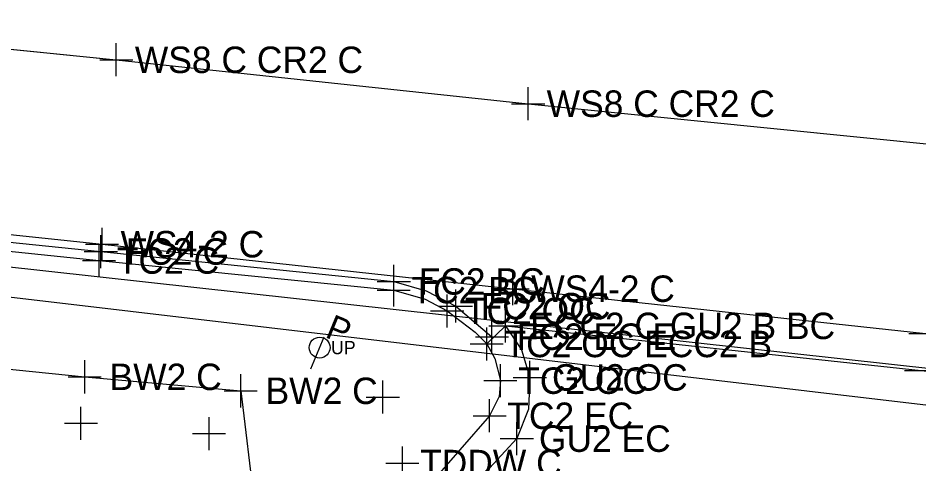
# Model space of a CAD drawing. Extents: x 1363693 to 1365209, y 422201 to 424153.
# Drawn here: x 1363964 to 1364018.4, y 423108.9 to 423135.8 of the extents above; entities that cross this region are included whole.
import ezdxf

# ---------------------------------------------------------------- set-up
doc = ezdxf.new("R2010")
doc.units = 0
for name, color, linetype in [('BASELINE-CL-RW', 7, 'Continuous'), ('O-ALGN-BASELINE-WERK-CL-RW', 7, 'Continuous'), ('O-ALGN-TEXT-BASELINE-WERK-CL-RW', 7, 'Continuous'), ('OWNERS', 7, 'Continuous'), ('PM_X_Channelizing_Line', 7, 'Continuous'), ('PM_X_Edge_Line', 7, 'Continuous'), ('SV_X_Original_Ground', 7, 'Continuous'), ('SV_X_Shot_Marker', 7, 'Continuous'), ('UT_X_Gas', 7, 'Continuous'), ('UT_X_Misc_Cells', 7, 'Continuous'), ('UT_X_Telecom_FO', 7, 'Continuous'), ('UT_X_Unknown_Cells', 7, 'Continuous')]:
    doc.layers.add(name, color=color, linetype=linetype)

msp = doc.modelspace()

# ---------------------------------------------------------------- linework, layer by layer
at = {"layer": 'BASELINE-CL-RW'}
msp.add_lwpolyline([(1363854.486, 423133.085), (1363869.312, 423131.436), (1363894.671, 423128.722), (1363919.027, 423126.301), (1363943.775, 423123.771), (1363968.892, 423121.174), (1363986.692, 423119.386), (1363988.592, 423118.828), (1363988.592, 423118.828), (1363989.924, 423118.127), (1363989.924, 423118.127), (1363991.614, 423116.848), (1363991.614, 423116.848), (1363992.314, 423116.124), (1363992.314, 423116.124), (1363992.805, 423115.246), (1363992.805, 423115.246), (1363993.14, 423113.905), (1363993.14, 423113.905), (1363993.061, 423112.95), (1363993.061, 423112.95), (1363992.484, 423111.78), (1363992.484, 423111.78), (1363988.886, 423107.661)], dxfattribs=at)
at = {"layer": 'O-ALGN-BASELINE-WERK-CL-RW'}
msp.add_lwpolyline([(1363945.13, 423135.819), (1363969.932, 423133.318), (1363994.815, 423130.662), (1364019.895, 423128.137), (1364044.452, 423125.58), (1364069.276, 423123.015), (1364094.56, 423120.359), (1364119.159, 423117.933), (1364144.273, 423115.157), (1364169.12, 423112.53), (1364192.84, 423110.067), (1364221.831, 423106.718), (1364240.003, 423104.877), (1364257.486, 423102.742), (1364275.788, 423101.018), (1364283.924, 423100.028), (1364293.674, 423098.73), (1364296.797, 423098.651), (1364318.208, 423096.395), (1364343.743, 423093.638), (1364368.133, 423090.887)], dxfattribs=at)
at = {"layer": 'O-ALGN-TEXT-BASELINE-WERK-CL-RW'}
msp.add_lwpolyline([(1363855.331, 423117.197), (1363859.058, 423125.491), (1363868.497, 423124.455), (1363893.383, 423121.812), (1363918.265, 423119.266), (1363943.112, 423116.682), (1363968.025, 423114.135), (1363977.45, 423113.29), (1363978.29, 423106.393), (1363983.735, 423101.689)], dxfattribs=at)
at = {"layer": 'OWNERS'}
for points in [[(1363854.484, 423133.594), (1363863.975, 423132.591), (1363876.661, 423131.251), (1363894.759, 423129.272), (1363919.107, 423126.857), (1363943.817, 423124.303), (1363968.996, 423121.716), (1363986.701, 423119.906), (1363988.644, 423119.337), (1363990.445, 423118.413), (1363990.445, 423118.413), (1363992.628, 423116.565), (1363992.628, 423116.565)], [(1363993.438, 423117.218), (1363994.423, 423115.776), (1363994.92, 423114.101), (1363994.92, 423114.101), (1363994.846, 423112.18), (1363994.13, 423110.395), (1363994.13, 423110.395), (1363990.602, 423106.575), (1363988.886, 423107.661)], [(1363992.314, 423116.124), (1363993.438, 423117.218), (1364018.559, 423114.519), (1364043.315, 423111.825), (1364068.205, 423109.175), (1364093.021, 423106.556), (1364115.457, 423104.165)]]:
    msp.add_lwpolyline(points, dxfattribs=at)
at = {"layer": 'PM_X_Channelizing_Line'}
for p, q in [((1363945.13, 423135.819), (1363969.932, 423133.318)), ((1363945.13, 423135.819), (1363969.932, 423133.318)), ((1363969.932, 423133.318), (1363994.815, 423130.662)), ((1363969.932, 423133.318), (1363994.815, 423130.662)), ((1363994.815, 423130.662), (1364019.895, 423128.137)), ((1363994.815, 423130.662), (1364019.895, 423128.137)), ((1363943.877, 423124.812), (1363969.07, 423122.159)), ((1363969.07, 423122.159), (1363993.884, 423119.468)), ((1363993.884, 423119.468), (1364018.819, 423116.76))]:
    msp.add_line(p, q, dxfattribs=at)
at = {"layer": 'PM_X_Edge_Line'}
for p, q in [((1363943.877, 423124.812), (1363969.07, 423122.159)), ((1363969.07, 423122.159), (1363993.884, 423119.468)), ((1363993.884, 423119.468), (1364018.819, 423116.76))]:
    msp.add_line(p, q, dxfattribs=at)
at = {"layer": 'SV_X_Original_Ground'}
for p, q in [((1363969.932, 423132.318), (1363969.932, 423134.318)), ((1363968.932, 423133.318), (1363970.932, 423133.318)), ((1363994.815, 423129.662), (1363994.815, 423131.662)), ((1363993.815, 423130.662), (1363995.815, 423130.662)), ((1363969.07, 423121.159), (1363969.07, 423123.159)), ((1363968.07, 423122.159), (1363970.07, 423122.159)), ((1363993.884, 423118.468), (1363993.884, 423120.468)), ((1363992.884, 423119.468), (1363994.884, 423119.468)), ((1363993.438, 423116.218), (1363993.438, 423118.218)), ((1363992.438, 423117.218), (1363994.438, 423117.218)), ((1364017.819, 423116.76), (1364019.819, 423116.76)), ((1363986.036, 423111.909), (1363986.036, 423113.909)), ((1363985.036, 423112.909), (1363987.036, 423112.909)), ((1363967.794, 423110.325), (1363967.794, 423112.325)), ((1363966.794, 423111.325), (1363968.794, 423111.325)), ((1363975.536, 423109.704), (1363975.536, 423111.704)), ((1363974.536, 423110.704), (1363976.536, 423110.704)), ((1363987.216, 423107.922), (1363987.216, 423109.922)), ((1363986.216, 423108.922), (1363988.216, 423108.922))]:
    msp.add_line(p, q, dxfattribs=at)
at = {"layer": 'SV_X_Shot_Marker'}
for p, q in [((1363968.996, 423120.716), (1363968.996, 423122.716)), ((1363968.892, 423120.174), (1363968.892, 423122.174)), ((1363967.996, 423121.716), (1363969.996, 423121.716)), ((1363967.892, 423121.174), (1363969.892, 423121.174)), ((1363986.701, 423118.906), (1363986.701, 423120.906)), ((1363986.692, 423118.386), (1363986.692, 423120.386)), ((1363985.692, 423119.386), (1363987.692, 423119.386)), ((1363985.701, 423119.906), (1363987.701, 423119.906)), ((1363990.445, 423117.413), (1363990.445, 423119.413)), ((1363989.924, 423117.127), (1363989.924, 423119.127)), ((1363989.445, 423118.413), (1363991.445, 423118.413)), ((1363988.924, 423118.127), (1363990.924, 423118.127)), ((1363992.628, 423115.565), (1363992.628, 423117.565)), ((1363992.314, 423115.124), (1363992.314, 423117.124)), ((1363991.314, 423116.124), (1363993.314, 423116.124)), ((1363991.628, 423116.565), (1363993.628, 423116.565)), ((1363968.025, 423113.135), (1363968.025, 423115.135)), ((1363994.92, 423113.101), (1363994.92, 423115.101)), ((1363993.14, 423112.905), (1363993.14, 423114.905)), ((1364017.559, 423114.519), (1364019.559, 423114.519)), ((1363967.025, 423114.135), (1363969.025, 423114.135)), ((1363977.45, 423112.29), (1363977.45, 423114.29)), ((1363993.92, 423114.101), (1363995.92, 423114.101)), ((1363992.14, 423113.905), (1363994.14, 423113.905)), ((1363976.45, 423113.29), (1363978.45, 423113.29)), ((1363992.484, 423110.78), (1363992.484, 423112.78)), ((1363991.484, 423111.78), (1363993.484, 423111.78)), ((1363994.13, 423109.395), (1363994.13, 423111.395)), ((1363993.13, 423110.395), (1363995.13, 423110.395))]:
    msp.add_line(p, q, dxfattribs=at)
at = {"layer": 'UT_X_Gas'}
msp.add_lwpolyline([(1363697.823, 423150.328), (1364024.78, 423111.733), (1364079.651, 423106.56), (1364321.815, 423073.856), (1364574.009, 423047.674), (1364582.932, 423046.282), (1364615.757, 423042.884), (1364684.796, 423035.164)], dxfattribs=at)
at = {"layer": 'UT_X_Telecom_FO'}
msp.add_line((1363946.389, 423122.683), (1364105.47, 423105.108), dxfattribs=at)
at = {"layer": 'UT_X_Unknown_Cells'}
msp.add_line((1363981.683, 423114.61), (1363982.486, 423116.555), dxfattribs=at)
msp.add_circle((1363982.217, 423115.904), 0.63, dxfattribs=at)

# ---------------------------------------------------------------- texts
at = {"layer": 'SV_X_Original_Ground'}
for s, p in [('WS8 C CR2 C', (1363971.051, 423132.518)), ('WS8 C CR2 C', (1363995.934, 423129.862)), ('WS4-2 C', (1363970.189, 423121.359)), ('WS4-2 C', (1363995.003, 423118.668)), ('ECC2 C GU2 B BC', (1363994.938, 423116.418)), ('TDDW C', (1363988.287, 423108.122))]:
    msp.add_text(s, height=1.6, dxfattribs=at).set_placement(p)
at = {"layer": 'SV_X_Shot_Marker'}
for s, p in [('FC2 C', (1363970.496, 423120.916)), ('TC2 C', (1363969.963, 423120.374)), ('FC2 BC', (1363988.201, 423119.106)), ('TC2 BC', (1363987.763, 423118.586)), ('TC2 OC', (1363990.995, 423117.327)), ('FC2 OC', (1363991.945, 423117.613)), ('FC2 EC E', (1363994.128, 423115.765)), ('TC2 OC ECC2 B', (1363993.385, 423115.324)), ('BW2 C', (1363969.525, 423113.335)), ('TC2 OC', (1363994.211, 423113.105)), ('GU2 OC', (1363996.257, 423113.301)), ('BW2 C', (1363978.95, 423112.49)), ('TC2 EC', (1363993.555, 423110.98)), ('GU2 EC', (1363995.467, 423109.595))]:
    msp.add_text(s, height=1.6, dxfattribs=at).set_placement(p)
at = {"layer": 'UT_X_Misc_Cells'}
msp.add_text('UP', height=0.8, dxfattribs=at).set_placement((1363982.906, 423115.504))
at = {"layer": 'UT_X_Unknown_Cells'}
msp.add_text('P', height=1.503, rotation=337.5827, dxfattribs=at).set_placement((1363982.486, 423116.555))

doc.saveas('drawing.dxf')
